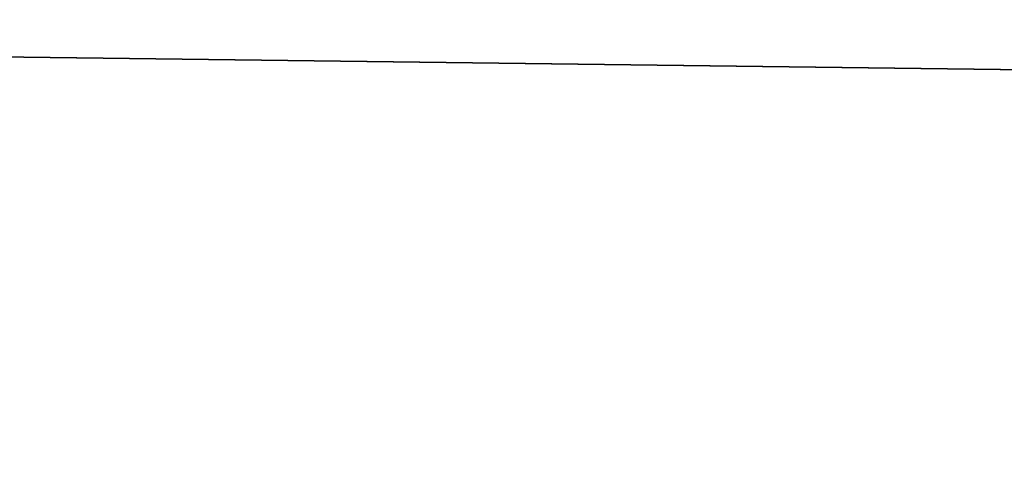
# Model space of a CAD drawing. Header units: millimetres. Extents: x -522 to 188, y -54 to 63.
# Tile 508 of 656: x -3.93609 to -3.93197, y -36.79808 to -36.79617. Entities that reach past the tile are written whole.
import ezdxf

# ---------------------------------------------------------------- set-up
doc = ezdxf.new("R2010")
doc.units = ezdxf.units.MM
doc.header["$LTSCALE"] = 65.185185
for name, color, linetype in [('1', 7, 'CONTINUOUS'), ('2', 7, 'CONTINUOUS'), ('8', 7, 'CONTINUOUS'), ('9', 7, 'CONTINUOUS')]:
    doc.layers.add(name, color=color, linetype=linetype)

msp = doc.modelspace()

# ---------------------------------------------------------------- linework, layer by layer
at = {"layer": '1', "color": 7, "linetype": 'CONTINUOUS'}
for points in [[(-4.178775, -36.8, -12.3100676), (-3.3646476, 23, -12.5570357), (-3.3647088, -36.8, -12.5570172), (-4.178775, -36.8, -12.3100676)], [(-4.178713, 23, -12.3100917), (-3.3646476, 23, -12.5570357), (-4.178775, -36.8, -12.3100676), (-4.178713, 23, -12.3100917)]]:
    msp.add_3dface(points, dxfattribs=at)
at = {"layer": '2', "color": 7, "linetype": 'CONTINUOUS'}
for points in [[(-3.3647088, -36.8, 12.5570172), (-4.178713, 23, 12.3100917), (-4.178775, -36.8, 12.3100676), (-3.3647088, -36.8, 12.5570172)], [(-3.3646476, 23, 12.5570357), (-4.178713, 23, 12.3100917), (-3.3647088, -36.8, 12.5570172), (-3.3646476, 23, 12.5570357)]]:
    msp.add_3dface(points, dxfattribs=at)
at = {"layer": '8', "color": 3, "linetype": 'CONTINUOUS'}
for points in [[(-3.5424354, -36.7927089, -10.4356782), (-3.998883, -36.8, -10.1399671), (-4.2173768, -36.7927089, -10.1816483), (-3.5424354, -36.7927089, -10.4356782)], [(-3.6503799, -36.8, -10.2705676), (-3.998883, -36.8, -10.1399671), (-3.5424354, -36.7927089, -10.4356782), (-3.6503799, -36.8, -10.2705676)]]:
    msp.add_3dface(points, dxfattribs=at)
at = {"layer": '9', "color": 3, "linetype": 'CONTINUOUS'}
for points in [[(-3.9988822, -36.8, 10.1399675), (-3.650379, -36.8, 10.2705679), (-4.2173768, -36.7927089, 10.1816483), (-3.9988822, -36.8, 10.1399675)], [(-4.2173768, -36.7927089, 10.1816483), (-3.650379, -36.8, 10.2705679), (-3.5424354, -36.7927089, 10.4356782), (-4.2173768, -36.7927089, 10.1816483)]]:
    msp.add_3dface(points, dxfattribs=at)

doc.saveas('drawing.dxf')
